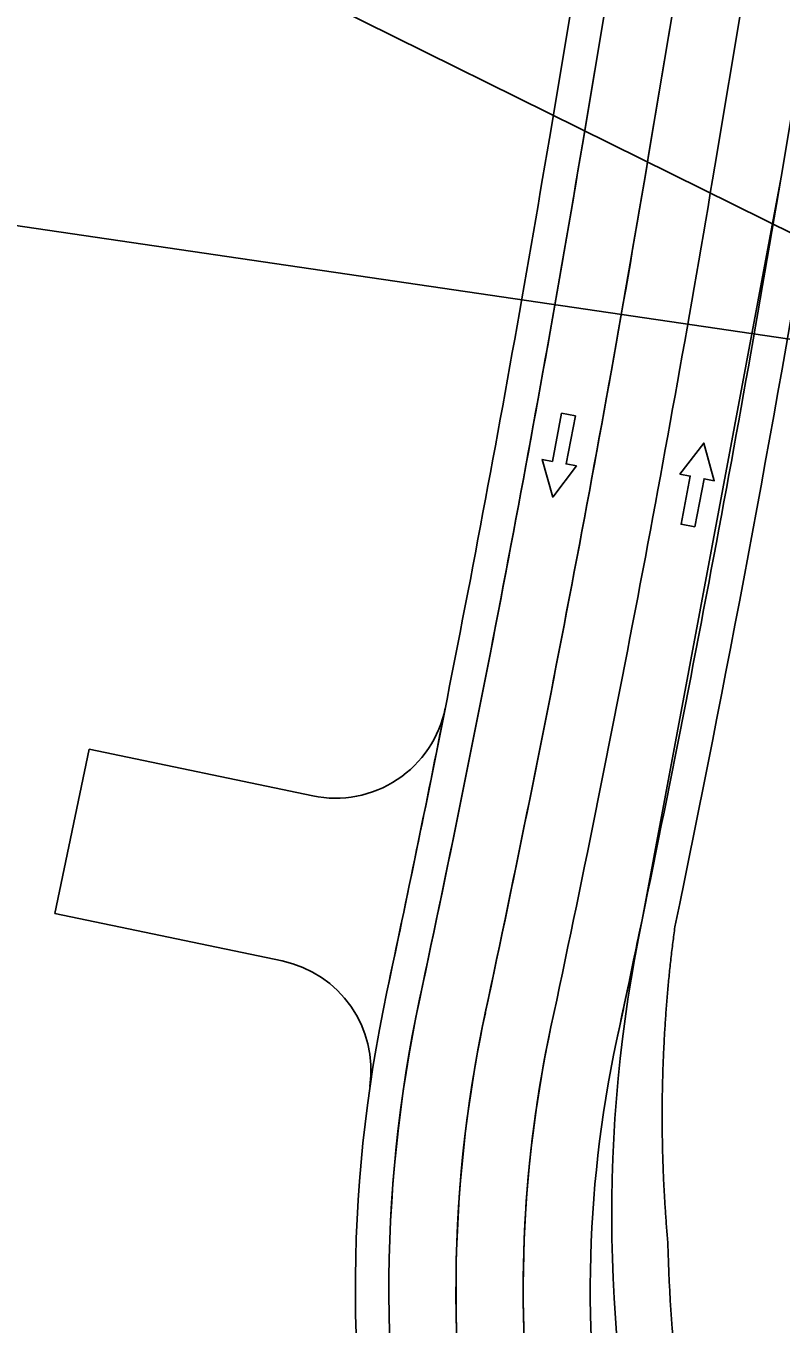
# Model space of a CAD drawing. Extents: x 14104283 to 14128447, y 8633203 to 8671666.
# Drawn here: x 14118919.7 to 14119054.7, y 8668930.5 to 8669162.4 of the extents above; entities that cross this region are included whole.
import ezdxf

# ---------------------------------------------------------------- set-up
doc = ezdxf.new("R2010")
doc.units = 0
for name, color, linetype in [('dsnNonPlotable', 7, 'Continuous'), ('dsnPaintExistingEdgeLineRightWhite', 7, 'Continuous'), ('dsnPaintExistingNoPassingYellow', 7, 'Continuous'), ('dsnShadingPaved', 7, 'Continuous'), ('dsnStgShadingPrevPav', 7, 'Continuous'), ('Level 2', 7, 'Continuous'), ('Level 5', 7, 'Continuous')]:
    doc.layers.add(name, color=color, linetype=linetype)

msp = doc.modelspace()

# ---------------------------------------------------------------- linework, layer by layer
at = {"layer": 'dsnNonPlotable'}
for points in [[(14118774.15, 8669147.84), (14119001.66, 8670698.74), (14119501.31, 8670625.45), (14119273.81, 8669074.54)], [(14118092.03, 8667853.71), (14118786.76, 8669258.84), (14119692.14, 8668811.2), (14118997.41, 8667406.07)]]:
    msp.add_lwpolyline(points, close=True, dxfattribs=at)
at = {"layer": 'dsnPaintExistingEdgeLineRightWhite'}
msp.add_line((14119184.51, 8670128.17), (14119019.22, 8669141.32), dxfattribs=at)
msp.add_line((14119184.51, 8670128.17), (14119019.22, 8669141.32), dxfattribs=at)
msp.add_lwpolyline([(14119029.87, 8669002.67), (14119054.72, 8669135.38), (14119224.18, 8670147.05)], dxfattribs=at)
msp.add_lwpolyline([(14119029.87, 8669002.67), (14119054.72, 8669135.38), (14119224.18, 8670147.05)], dxfattribs=at)
for centre, radius, start, end in [((14115585.06, 8669716.53), 3482, 347.93292, 350.49147), ((14115585.06, 8669716.53), 3482, 347.93292, 350.49147), ((14119284.46, 8668949.91), 260, 168.2924, 193.5302), ((14119233.62, 8668936.54), 249, 167.9329, 192.5104)]:
    msp.add_arc(centre, radius, start, end, dxfattribs=at)
at = {"layer": 'dsnPaintExistingNoPassingYellow'}
for p, q in [((14119031.05, 8669139.34), (14119200.51, 8670151.01)), ((14119212.34, 8670149.03), (14119042.89, 8669137.36))]:
    msp.add_line(p, q, dxfattribs=at)
for centre, radius, start, end in [((14115585.06, 8669716.53), 3494, 347.93292, 350.49147), ((14115585.06, 8669716.53), 3506, 347.93292, 350.49147), ((14119233.62, 8668936.54), 237, 167.9329, 186.3366), ((14119233.62, 8668936.54), 225, 167.9329, 186.3042)]:
    msp.add_arc(centre, radius, start, end, dxfattribs=at)
at = {"layer": 'dsnShadingPaved'}
for p, q in [((14119188.66, 8670152.92), (14119019.21, 8669141.25)), ((14119031.04, 8669139.27), (14119200.49, 8670150.94)), ((14119031.05, 8669139.34), (14119200.51, 8670151.01)), ((14119212.34, 8670149.03), (14119042.89, 8669137.36)), ((14119212.34, 8670149.03), (14119042.89, 8669137.36))]:
    msp.add_line(p, q, dxfattribs=at)
for centre, radius, start, end in [((14115585.05, 8669716.46), 3482, 347.93292, 350.49147), ((14115585.05, 8669716.46), 3494, 347.93292, 350.49147), ((14115585.06, 8669716.53), 3494, 347.93292, 350.49147), ((14115585.06, 8669716.53), 3506, 347.93292, 350.49147), ((14115585.06, 8669716.53), 3506, 347.93292, 350.49147), ((14115585.06, 8669716.53), 3518, 347.93292, 350.49147), ((14119284.46, 8668949.91), 260, 168.2924, 193.5302), ((14115585.06, 8669716.53), 3518, 347.93292, 348.29238), ((14119233.6, 8668936.46), 249, 167.9329, 192.5104), ((14119233.6, 8668936.46), 237, 167.9329, 192.5105), ((14119233.62, 8668936.54), 237, 167.9329, 186.3366), ((14119233.62, 8668936.54), 225, 167.9329, 212.2703), ((14119233.62, 8668936.54), 225, 167.9329, 186.3042), ((14119233.62, 8668936.54), 213, 167.9329, 212.2703), ((14119233.62, 8668936.54), 213, 167.9329, 212.2703)]:
    msp.add_arc(centre, radius, start, end, dxfattribs=at)
at = {"layer": 'dsnStgShadingPrevPav'}
for p, q in [((14119151.79, 8669969.11), (14119013.3, 8669142.32)), ((14118931.03, 8669033.2), (14118924.89, 8669003.83)), ((14118970.99, 8669024.85), (14118931.03, 8669033.2)), ((14118924.89, 8669003.83), (14118965.52, 8668995.35))]:
    msp.add_line(p, q, dxfattribs=at)
for centre, radius, start, end in [((14115585.06, 8669716.53), 3476, 347.93292, 350.49147), ((14115585.06, 8669716.53), 3524, 348.29238, 350.49147), ((14118975.08, 8669044.43), 20, 258.2058, 348.786), ((14115585.06, 8669716.53), 3476, 347.93292, 348.78603), ((14118961.43, 8668975.77), 20, 351.7985, 78.2058), ((14119233.62, 8668936.54), 255, 167.9329, 192.5104), ((14119284.46, 8668949.91), 250, 181.1696, 193.5302)]:
    msp.add_arc(centre, radius, start, end, dxfattribs=at)
msp.add_open_spline([(14119034.51, 8668944.81), (14119034.43, 8668945.74), (14119034.26, 8668947.61), (14119034.06, 8668950.43), (14119033.88, 8668953.24), (14119033.73, 8668956.06), (14119033.62, 8668958.89), (14119033.53, 8668961.71), (14119033.48, 8668964.55), (14119033.46, 8668967.38), (14119033.47, 8668970.21), (14119033.52, 8668973.05), (14119033.6, 8668975.89), (14119033.71, 8668978.73), (14119033.85, 8668981.57), (14119034.02, 8668984.41), (14119034.23, 8668987.26), (14119034.46, 8668990.1), (14119034.73, 8668992.94), (14119035.04, 8668995.78), (14119035.37, 8668998.62), (14119035.62, 8669000.51), (14119035.74, 8669001.45)], degree=3, dxfattribs=at)
at = {"layer": 'Level 2'}
for points in [[(14119017.95, 8669092.74), (14119015.49, 8669093.21), (14119013.85, 8669084.62), (14119012.01, 8669084.97), (14119013.9, 8669078.24), (14119018.15, 8669083.8), (14119016.3, 8669084.15)], [(14119036.85, 8669073.39), (14119039.3, 8669072.92), (14119040.95, 8669081.51), (14119042.79, 8669081.16), (14119040.89, 8669087.88), (14119036.65, 8669082.33), (14119038.49, 8669081.98)]]:
    msp.add_lwpolyline(points, close=True, dxfattribs=at)
at = {"layer": 'Level 5'}
for points in [[(14119016.3, 8669084.15), (14119018.15, 8669083.8), (14119013.9, 8669078.24), (14119012.01, 8669084.97), (14119013.85, 8669084.62), (14119015.49, 8669093.21), (14119017.95, 8669092.74), (14119016.3, 8669084.15)], [(14119038.49, 8669081.98), (14119036.65, 8669082.33), (14119040.89, 8669087.88), (14119042.79, 8669081.16), (14119040.95, 8669081.51), (14119039.3, 8669072.92), (14119036.85, 8669073.39), (14119038.49, 8669081.98)]]:
    msp.add_lwpolyline(points, dxfattribs=at)

doc.saveas('drawing.dxf')
